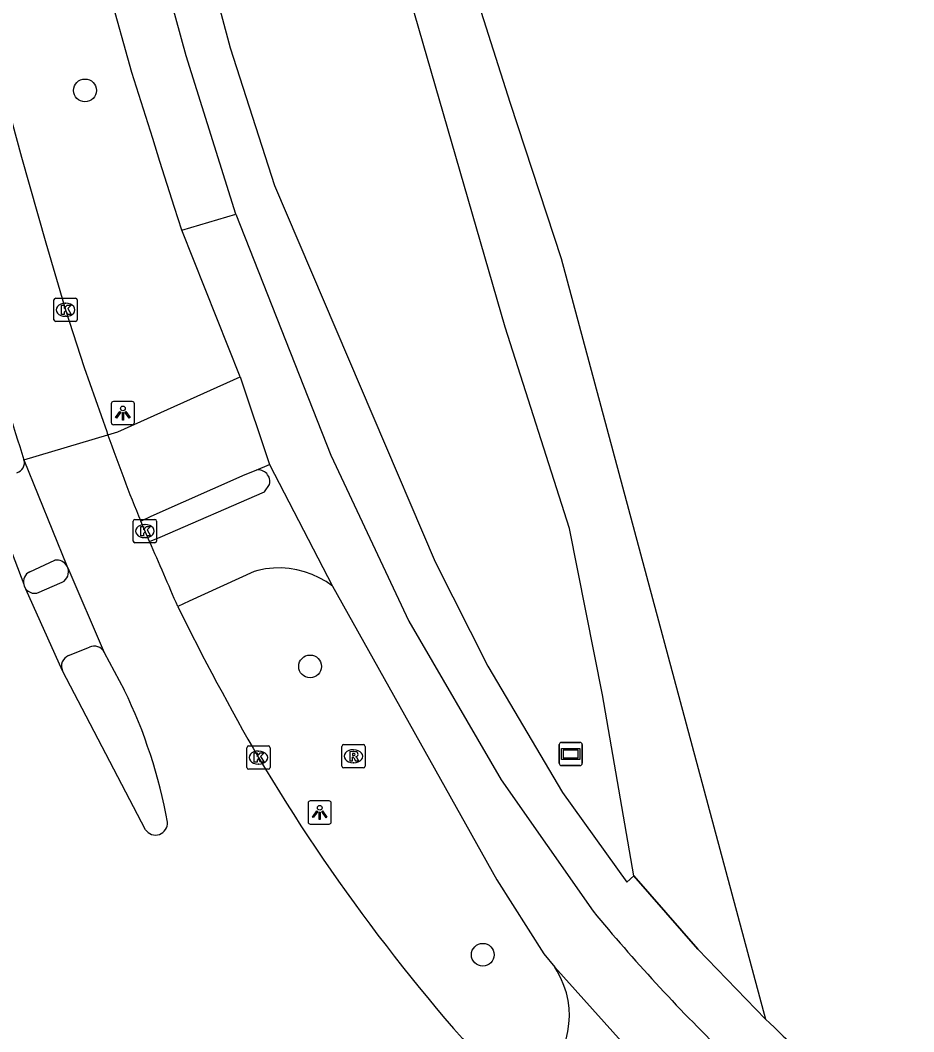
# Model space of a CAD drawing. Extents: x 158038 to 159242, y 380133 to 381214.
# Drawn here: x 159122.72 to 159161.13, y 380779.62 to 380823.12 of the extents above; entities that cross this region are included whole.
import ezdxf

# ---------------------------------------------------------------- set-up
doc = ezdxf.new("R2010")
doc.units = 0
for name, color, linetype in [('IMGEO_Boom', 7, 'Continuous'), ('IMGEO_Fietspad_gesloten', 7, 'Continuous'), ('IMGEO_Fietspad_open', 7, 'Continuous'), ('IMGEO_Groenvoorziening', 7, 'Continuous'), ('IMGEO_Hek', 7, 'Continuous'), ('IMGEO_Kolk', 7, 'Continuous'), ('IMGEO_Lichtpunt', 7, 'Continuous'), ('IMGEO_Rijbaan_lokaal_gesloten', 7, 'Continuous'), ('IMGEO_Rioolput', 7, 'Continuous'), ('IMGEO_Verklikker', 7, 'Continuous'), ('IMGEO_Voetpad_gesloten', 7, 'Continuous'), ('IMGEO_Voetpad_open', 7, 'Continuous'), ('IMGEO_Waterloop', 7, 'Continuous')]:
    doc.layers.add(name, color=color, linetype=linetype)

msp = doc.modelspace()

# ---------------------------------------------------------------- linework, layer by layer
at = {"layer": 'IMGEO_Boom'}
for centre in [(159125.502, 380820.104), (159135.176, 380795.334), (159142.602, 380782.934)]:
    msp.add_circle(centre, 0.489, dxfattribs=at)
at = {"layer": 'IMGEO_Fietspad_gesloten'}
for points in [[(159129.663, 380814.09), (159131.99, 380814.777)], [(159131.99, 380814.777), (159136.074, 380804.419), (159139.417, 380797.275), (159143.385, 380790.459), (159147.347, 380784.803)], [(159132.174, 380807.78), (159129.663, 380814.09)], [(159132.174, 380807.78), (159133.429, 380804.011)], [(159133.429, 380804.011), (159136.142, 380798.783)], [(159123.43, 380798.484), (159124.526, 380798.95)], [(159136.142, 380798.783), (159143.209, 380786.15), (159145.232, 380782.969), (159145.698, 380782.395)], [(159124.795, 380795.796), (159125.697, 380796.156)], [(159145.698, 380782.395), (159150.318, 380777.253)]]:
    msp.add_lwpolyline(points, dxfattribs=at)
for centre, radius, start, end in [((159124.284, 380799.399), 0.51, 298.3078, 20.1587), ((159123.347, 380798.973), 0.496, 218.9499, 279.6972), ((159125.905, 380795.745), 0.46, 24.5903, 116.9029), ((159124.982, 380795.341), 0.492, 112.3676, 203.7575), ((159205.214, 380832.516), 75.001, 219.50621, 222.63675), ((159206.081, 380833.269), 76.149, 222.61185, 228.83016)]:
    msp.add_arc(centre, radius, start, end, dxfattribs=at)
at = {"layer": 'IMGEO_Fietspad_open'}
for points in [[(159129.663, 380814.09), (159129.353, 380815.071), (159128.725, 380817.042), (159128.413, 380818.033), (159127.513, 380820.873), (159123.671, 380834.644), (159122.905, 380837.39), (159119.428, 380849.851), (159111.297, 380878.948), (159102.356, 380911.373), (159093.383, 380943.568), (159088.406, 380961.398)], [(159131.99, 380814.777), (159129.847, 380821.59), (159125.106, 380838.909)], [(159132.858, 380803.779), (159133.429, 380804.011)], [(159128.277, 380800.7), (159128.728, 380800.889), (159133.223, 380802.845), (159133.439, 380803.159)], [(159136.142, 380798.783), (159135.864, 380798.978), (159135.569, 380799.147), (159135.261, 380799.289), (159134.941, 380799.403), (159134.612, 380799.487), (159134.277, 380799.543), (159133.938, 380799.568), (159133.598, 380799.562), (159133.26, 380799.527), (159132.927, 380799.461), (159132.774, 380799.42), (159129.975, 380798.133), (159129.49, 380797.903)], [(159144.054, 380776.777), (159144.092, 380776.813), (159145.781, 380778.376), (159145.942, 380778.672), (159146.075, 380778.981), (159146.181, 380779.3), (159146.258, 380779.628), (159146.305, 380779.961), (159146.322, 380780.297), (159146.309, 380780.633), (159146.266, 380780.967), (159146.193, 380781.296), (159146.091, 380781.617), (159145.961, 380781.927), (159145.804, 380782.225), (159145.698, 380782.395)]]:
    msp.add_lwpolyline(points, dxfattribs=at)
msp.add_arc((159132.938, 380803.272), 0.513, 347.2571, 99.023, dxfattribs=at)
at = {"layer": 'IMGEO_Groenvoorziening'}
msp.add_lwpolyline([(159149.1, 380786.323), (159147.744, 380794.114), (159146.327, 380801.264), (159143.563, 380809.92), (159135.264, 380838.652)], dxfattribs=at)
at = {"layer": 'IMGEO_Hek'}
for points in [[(159149.1, 380786.323), (159151.84, 380783.166)], [(159151.84, 380783.166), (159154.754, 380780.168)]]:
    msp.add_lwpolyline(points, dxfattribs=at)
msp.add_arc((159207.085, 380833.942), 75.034, 225.77946, 232.23041, dxfattribs=at)
at = {"layer": 'IMGEO_Kolk'}
for p, q in [((159124.167, 380810.244), (159124.167, 380811.096)), ((159124.242, 380811.17), (159125.094, 380811.17)), ((159124.655, 380810.95), (159124.68, 380810.95)), ((159125.168, 380811.096), (159125.168, 380810.244)), ((159124.678, 380810.39), (159124.653, 380810.39)), ((159125.094, 380810.17), (159124.242, 380810.17)), ((159127.576, 380800.726), (159127.576, 380801.578)), ((159127.651, 380801.652), (159128.503, 380801.652)), ((159128.064, 380801.432), (159128.089, 380801.432)), ((159128.577, 380801.578), (159128.577, 380800.726)), ((159128.087, 380800.872), (159128.062, 380800.872)), ((159128.503, 380800.652), (159127.651, 380800.652)), ((159132.459, 380790.985), (159132.459, 380791.837)), ((159132.534, 380791.911), (159133.386, 380791.911)), ((159132.947, 380791.691), (159132.972, 380791.691)), ((159133.46, 380791.837), (159133.46, 380790.985)), ((159133.386, 380790.911), (159132.534, 380790.911)), ((159132.97, 380791.131), (159132.945, 380791.131))]:
    msp.add_line(p, q, dxfattribs=at)
for points in [[(159124.167, 380810.244), (159124.167, 380811.096)], [(159124.242, 380811.17), (159125.094, 380811.17)], [(159124.488, 380810.87), (159124.611, 380810.87), (159124.611, 380810.719), (159124.741, 380810.87), (159124.905, 380810.87), (159124.759, 380810.719), (159124.912, 380810.47), (159124.76, 380810.47), (159124.675, 380810.634), (159124.611, 380810.567), (159124.611, 380810.47), (159124.488, 380810.47), (159124.488, 380810.87)], [(159125.168, 380811.096), (159125.168, 380810.244)], [(159125.094, 380810.17), (159124.242, 380810.17)], [(159127.576, 380800.726), (159127.576, 380801.578)], [(159127.651, 380801.652), (159128.503, 380801.652)], [(159127.897, 380801.352), (159128.02, 380801.352), (159128.02, 380801.201), (159128.15, 380801.352), (159128.314, 380801.352), (159128.168, 380801.201), (159128.321, 380800.952), (159128.169, 380800.952), (159128.084, 380801.116), (159128.02, 380801.049), (159128.02, 380800.952), (159127.897, 380800.952), (159127.897, 380801.352)], [(159128.577, 380801.578), (159128.577, 380800.726)], [(159128.503, 380800.652), (159127.651, 380800.652)], [(159132.459, 380790.985), (159132.459, 380791.837)], [(159132.534, 380791.911), (159133.386, 380791.911)], [(159133.46, 380791.837), (159133.46, 380790.985)], [(159132.78, 380791.611), (159132.903, 380791.611), (159132.903, 380791.46), (159133.033, 380791.611), (159133.197, 380791.611), (159133.051, 380791.46), (159133.204, 380791.211), (159133.052, 380791.211), (159132.967, 380791.375), (159132.903, 380791.308), (159132.903, 380791.211), (159132.78, 380791.211), (159132.78, 380791.611)], [(159133.386, 380790.911), (159132.534, 380790.911)]]:
    msp.add_lwpolyline(points, dxfattribs=at)
for centre, start, end in [((159124.244, 380811.094), 91.552, 178.448), ((159124.244, 380811.094), 91.552, 178.448), ((159125.092, 380811.094), 1.552, 88.448), ((159125.092, 380811.094), 1.552, 88.448), ((159124.244, 380810.246), 181.552, 268.448), ((159124.244, 380810.246), 181.552, 268.448), ((159125.092, 380810.246), 271.552, 358.448), ((159125.092, 380810.246), 271.552, 358.448), ((159127.653, 380801.576), 91.552, 178.448), ((159127.653, 380801.576), 91.552, 178.448), ((159128.501, 380801.576), 1.552, 88.448), ((159128.501, 380801.576), 1.552, 88.448), ((159127.653, 380800.728), 181.552, 268.448), ((159127.653, 380800.728), 181.552, 268.448), ((159128.501, 380800.728), 271.552, 358.448), ((159128.501, 380800.728), 271.552, 358.448), ((159132.536, 380791.835), 91.552, 178.448), ((159132.536, 380791.835), 91.552, 178.448), ((159133.384, 380791.835), 1.552, 88.448), ((159133.384, 380791.835), 1.552, 88.448), ((159132.536, 380790.987), 181.552, 268.448), ((159132.536, 380790.987), 181.552, 268.448), ((159133.384, 380790.987), 271.552, 358.448), ((159133.384, 380790.987), 271.552, 358.448)]:
    msp.add_arc(centre, 0.0765, start, end, dxfattribs=at)
for centre, major_axis, ratio, start_param, end_param in [((159124.654, 380810.67), (-0.387, 0.002), 0.722429, 4.712389, 7.853982), ((159124.679, 380810.67), (-0.39, 0.002), 0.717154, 1.570796, 4.712389), ((159128.063, 380801.152), (-0.387, 0.002), 0.722429, 4.712389, 7.853982), ((159128.088, 380801.152), (-0.39, 0.002), 0.717154, 1.570796, 4.712389), ((159132.946, 380791.411), (-0.387, 0.002), 0.722429, 4.712389, 7.853982), ((159132.971, 380791.411), (-0.39, 0.002), 0.717154, 1.570796, 4.712389)]:
    msp.add_ellipse(centre, major_axis=major_axis, ratio=ratio, start_param=start_param, end_param=end_param, dxfattribs=at)
at = {"layer": 'IMGEO_Lichtpunt'}
for p, q in [((159126.632, 380806.631), (159126.632, 380805.824)), ((159126.632, 380806.631), (159126.632, 380805.824)), ((159127.534, 380806.726), (159126.726, 380806.726)), ((159127.534, 380806.726), (159126.726, 380806.726)), ((159127.628, 380805.824), (159127.628, 380806.631)), ((159127.628, 380805.824), (159127.628, 380806.631)), ((159126.726, 380805.73), (159127.534, 380805.73)), ((159126.726, 380805.73), (159127.534, 380805.73)), ((159135.994, 380789.55), (159135.186, 380789.55)), ((159135.994, 380789.55), (159135.186, 380789.55)), ((159135.092, 380789.455), (159135.092, 380788.648)), ((159135.092, 380789.455), (159135.092, 380788.648)), ((159136.088, 380788.648), (159136.088, 380789.455)), ((159136.088, 380788.648), (159136.088, 380789.455)), ((159135.186, 380788.554), (159135.994, 380788.554)), ((159135.186, 380788.554), (159135.994, 380788.554))]:
    msp.add_line(p, q, dxfattribs=at)
for points in [[(159127.006, 380806.295), (159127.045, 380806.267), (159126.857, 380806.005), (159126.819, 380806.032), (159127.006, 380806.295)], [(159127.108, 380806.247), (159127.155, 380806.247), (159127.155, 380805.925), (159127.108, 380805.925), (159127.108, 380806.247)], [(159127.218, 380806.267), (159127.256, 380806.294), (159127.443, 380806.032), (159127.404, 380806.004), (159127.218, 380806.267)], [(159135.466, 380789.119), (159135.505, 380789.091), (159135.317, 380788.829), (159135.279, 380788.856), (159135.466, 380789.119)], [(159135.568, 380789.071), (159135.615, 380789.071), (159135.615, 380788.749), (159135.568, 380788.749), (159135.568, 380789.071)], [(159135.678, 380789.091), (159135.716, 380789.118), (159135.903, 380788.856), (159135.864, 380788.828), (159135.678, 380789.091)]]:
    msp.add_lwpolyline(points, dxfattribs=at)
for centre in [(159127.131, 380806.429), (159135.591, 380789.253)]:
    msp.add_circle(centre, 0.0994, dxfattribs=at)
for centre, start, end in [((159126.726, 380806.631), 90, 180), ((159126.726, 380806.631), 90, 180), ((159127.534, 380806.631), 0, 90), ((159127.534, 380806.631), 0, 90), ((159126.726, 380805.824), 180, 270), ((159126.726, 380805.824), 180, 270), ((159127.534, 380805.824), 270, 0), ((159127.534, 380805.824), 270, 360), ((159135.186, 380789.455), 90, 180), ((159135.186, 380789.455), 90, 180), ((159135.994, 380789.455), 0, 90), ((159135.994, 380789.455), 0, 90), ((159135.186, 380788.648), 180, 270), ((159135.186, 380788.648), 180, 270), ((159135.994, 380788.648), 270, 0), ((159135.994, 380788.648), 270, 360)]:
    msp.add_arc(centre, 0.0946, start, end, dxfattribs=at)
at = {"layer": 'IMGEO_Rijbaan_lokaal_gesloten'}
for points in [[(159086.107, 380951.64), (159086.378, 380950.654), (159086.755, 380949.226), (159088.229, 380943.642), (159091.779, 380929.797), (159092.475, 380926.875), (159093.32, 380923.735), (159098.532, 380904.865), (159104.565, 380883.12), (159109.756, 380864.281), (159115.543, 380843.507), (159120.99, 380823.748), (159122.769, 380817.239), (159123.815, 380813.549), (159124.668, 380810.67), (159125.469, 380808.188), (159126.434, 380805.435), (159126.461, 380805.357), (159126.483, 380805.296)], [(159122.877, 380804.219), (159126.483, 380805.296)], [(159126.489, 380805.278), (159126.483, 380805.296)], [(159122.877, 380804.219), (159124.725, 380799.657)], [(159122.88, 380798.853), (159121.103, 380803.535)], [(159128.277, 380800.7), (159127.896, 380801.586)], [(159124.763, 380799.575), (159126.324, 380795.937)], [(159122.961, 380798.661), (159122.907, 380798.782), (159122.88, 380798.853)], [(159124.532, 380795.143), (159122.961, 380798.661)], [(159126.324, 380795.937), (159127.191, 380794.32)], [(159128.102, 380788.311), (159124.532, 380795.143)]]:
    msp.add_lwpolyline(points, dxfattribs=at)
for centre, radius, start, end in [((159307.385, 380863.238), 193.717, 194.9216, 197.73794), ((159192.473, 380828.31), 69.888, 199.24177, 202.48134), ((158921.953, 380709.56), 225.557, 23.05814, 23.83258), ((159124.234, 380799.38), 0.563, 20.263, 29.4644), ((159236.429, 380850.889), 119.346, 206.35742, 209.89194), ((159107.426, 380784.71), 21.977, 10.2867, 25.9288), ((159203.315, 380833.225), 81.843, 210.72413, 223.60722), ((159128.532, 380788.601), 0.519, 213.9711, 3.7669)]:
    msp.add_arc(centre, radius, start, end, dxfattribs=at)
at = {"layer": 'IMGEO_Rioolput'}
for p, q in [((159136.543, 380791.042), (159136.543, 380791.894)), ((159136.618, 380791.968), (159137.47, 380791.968)), ((159137.031, 380791.748), (159137.056, 380791.748)), ((159137.544, 380791.894), (159137.544, 380791.042)), ((159137.47, 380790.968), (159136.618, 380790.968)), ((159137.054, 380791.188), (159137.029, 380791.188))]:
    msp.add_line(p, q, dxfattribs=at)
for points in [[(159136.543, 380791.042), (159136.543, 380791.894)], [(159136.618, 380791.968), (159137.47, 380791.968)], [(159137.132, 380791.666), (159136.88, 380791.668), (159136.88, 380791.268)], [(159137.544, 380791.894), (159137.544, 380791.042)], [(159136.88, 380791.268), (159137.004, 380791.268), (159137.004, 380791.43), (159137.015, 380791.43)], [(159137.058, 380791.587), (159137.004, 380791.587), (159137.004, 380791.506)], [(159137.004, 380791.506), (159137.056, 380791.506)], [(159137.062, 380791.401), (159137.133, 380791.268), (159137.273, 380791.268), (159137.208, 380791.394)], [(159137.47, 380790.968), (159136.618, 380790.968)]]:
    msp.add_lwpolyline(points, dxfattribs=at)
for centre, radius, start, end in [((159136.62, 380791.892), 0.0765, 91.552, 178.448), ((159136.62, 380791.892), 0.0765, 91.552, 178.448), ((159137.131, 380791.556), 0.109, 350.3612, 89.416), ((159137.468, 380791.892), 0.0765, 1.552, 88.448), ((159137.468, 380791.892), 0.0765, 1.552, 88.448), ((159137.014, 380791.377), 0.0533, 26.0293, 88.6989), ((159137.04, 380791.695), 0.19, 274.7715, 282.9687), ((159137.064, 380791.491), 0.0964, 77.0061, 93.1865), ((159137.078, 380791.548), 0.0378, 276.6634, 79.6772), ((159137.129, 380791.556), 0.112, 277.5842, 350.9817), ((159137.113, 380791.341), 0.108, 29.5134, 73.7905), ((159136.62, 380791.044), 0.0765, 181.552, 268.448), ((159136.62, 380791.044), 0.0765, 181.552, 268.448), ((159137.468, 380791.044), 0.0765, 271.552, 358.448), ((159137.468, 380791.044), 0.0765, 271.552, 358.448)]:
    msp.add_arc(centre, radius, start, end, dxfattribs=at)
for centre, major_axis, ratio, start_param, end_param in [((159137.03, 380791.468), (-0.387, 0.002), 0.722429, 4.712389, 7.853982), ((159137.055, 380791.468), (-0.39, 0.002), 0.717154, 1.570796, 4.712389)]:
    msp.add_ellipse(centre, major_axis=major_axis, ratio=ratio, start_param=start_param, end_param=end_param, dxfattribs=at)
at = {"layer": 'IMGEO_Verklikker'}
for p, q in [((159145.884, 380791.168), (159145.884, 380791.968)), ((159145.884, 380791.968), (159145.884, 380791.168)), ((159145.984, 380792.068), (159146.774, 380792.068)), ((159146.774, 380792.068), (159145.984, 380792.068)), ((159146.874, 380791.968), (159146.874, 380791.168)), ((159146.874, 380791.168), (159146.874, 380791.968)), ((159146.774, 380791.068), (159145.984, 380791.068)), ((159145.984, 380791.068), (159146.774, 380791.068))]:
    msp.add_line(p, q, dxfattribs=at)
for points in [[(159145.985, 380791.8), (159146.773, 380791.8), (159146.773, 380791.336), (159145.985, 380791.336), (159145.985, 380791.8)], [(159146.05, 380791.735), (159146.05, 380791.401), (159146.708, 380791.401), (159146.708, 380791.735), (159146.05, 380791.735)]]:
    msp.add_lwpolyline(points, dxfattribs=at)
for centre, start, end in [((159145.984, 380791.968), 90, 180), ((159145.984, 380791.968), 90, 180), ((159146.774, 380791.968), 0, 90), ((159146.774, 380791.968), 360, 90), ((159145.984, 380791.168), 180, 270), ((159145.984, 380791.168), 180, 270), ((159146.774, 380791.168), 270, 0), ((159146.774, 380791.168), 270, 0)]:
    msp.add_arc(centre, 0.1, start, end, dxfattribs=at)
at = {"layer": 'IMGEO_Voetpad_gesloten'}
msp.add_lwpolyline([(159123.128, 380799.404), (159124.207, 380799.902)], dxfattribs=at)
for centre, radius, start, end in [((159122.455, 380804.087), 0.442, 285.7609, 17.393), ((159124.286, 380799.398), 0.51, 30.4971, 98.8772), ((159123.328, 380798.983), 0.467, 115.4251, 196.1107)]:
    msp.add_arc(centre, radius, start, end, dxfattribs=at)
at = {"layer": 'IMGEO_Voetpad_open'}
for points in [[(159134.442, 380840.795), (159127.831, 380836.585), (159131.747, 380821.942), (159133.651, 380816.016), (159137.873, 380806.103), (159140.557, 380799.832), (159142.815, 380795.348), (159146.022, 380789.907), (159148.798, 380786.061), (159149.1, 380786.323)], [(159126.483, 380805.296), (159126.916, 380805.42), (159132.174, 380807.78)], [(159127.896, 380801.586), (159128.345, 380801.789), (159132.382, 380803.586), (159132.858, 380803.779)], [(159154.754, 380780.168), (159151.84, 380783.166), (159149.1, 380786.323)]]:
    msp.add_lwpolyline(points, dxfattribs=at)
msp.add_arc((159207.085, 380833.942), 75.034, 225.77946, 232.23041, dxfattribs=at)
at = {"layer": 'IMGEO_Waterloop'}
msp.add_lwpolyline([(159079.098, 381051.698), (159085.535, 381028.466), (159088.448, 381016.207), (159094.969, 380994.226), (159099.603, 380976.597), (159100.728, 380973.186), (159105.601, 380955.619), (159111.82, 380934), (159116.966, 380915.374), (159122.27, 380896.511), (159126.959, 380880.404), (159130.925, 380865.842), (159133.056, 380858.404), (159133.882, 380854.322), (159134.035, 380852.502), (159134.873, 380849.176), (159135.877, 380846.128), (159137.773, 380840.488), (159138.873, 380835.994), (159140.235, 380830.612), (159141.9, 380825.464), (159143.776, 380819.552), (159145.969, 380812.878), (159154.754, 380780.168)], dxfattribs=at)

doc.saveas('drawing.dxf')
